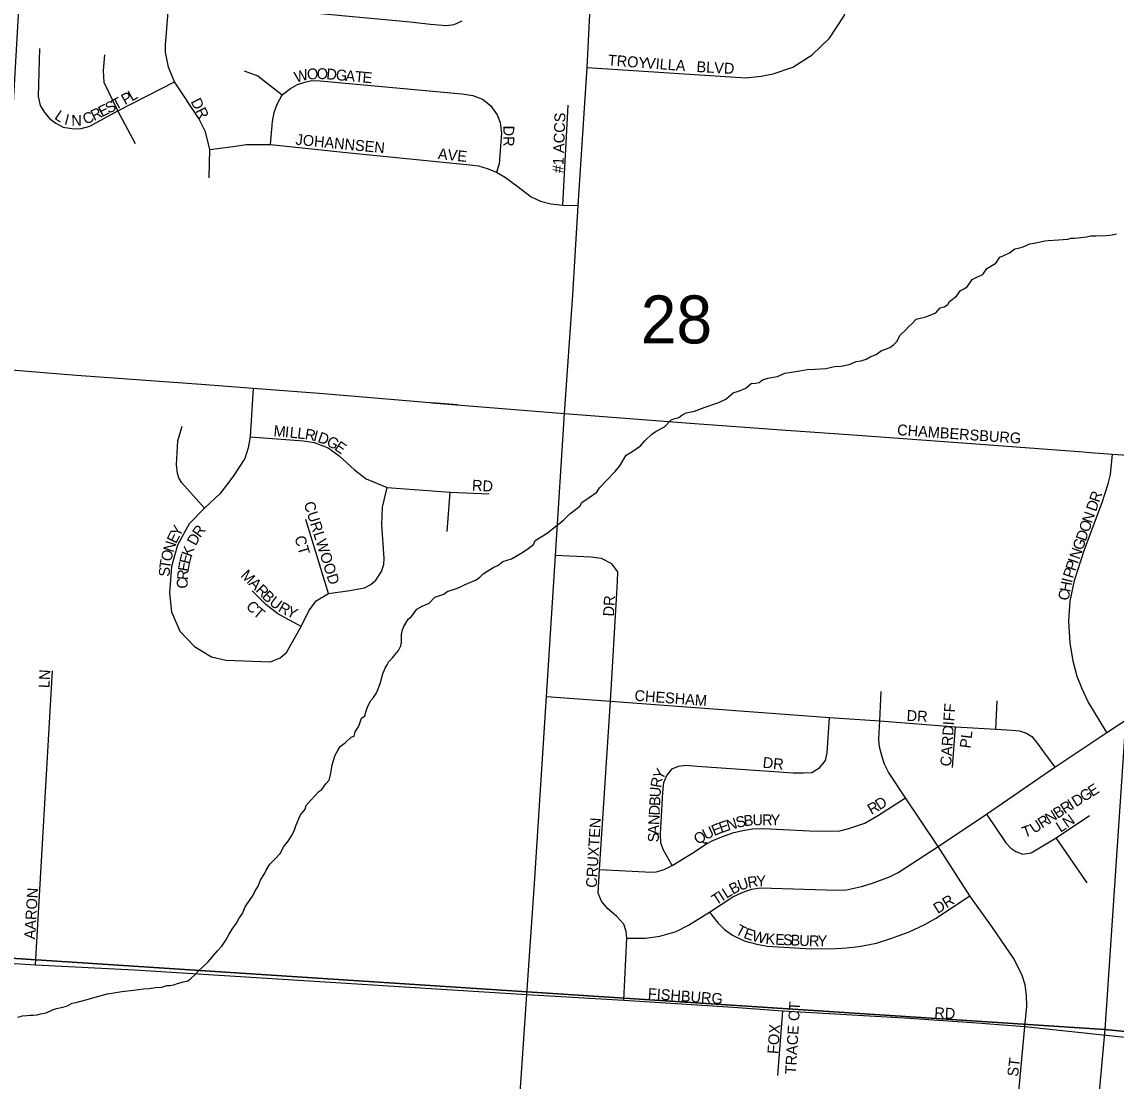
# Model space of a CAD drawing. Extents: x 8.5 to 81.5, y -1.2 to 22.4.
# Drawn here: x 54.89 to 55.845, y 16.084 to 17.008 of the extents above; entities that cross this region are included whole.
import ezdxf

# ---------------------------------------------------------------- set-up
doc = ezdxf.new("R2010")
doc.units = 0
for name, color, linetype in [('GM_X_City_Street', 7, 'Continuous'), ('GM_X_City_Street_Text', 7, 'Continuous'), ('GM_X_Minor_River', 7, 'Continuous'), ('GM_X_Section', 7, 'Continuous'), ('GM_X_Section_Text', 7, 'Continuous'), ('GM_X_State_Route', 7, 'Continuous')]:
    doc.layers.add(name, color=color, linetype=linetype)

msp = doc.modelspace()

# ---------------------------------------------------------------- linework, layer by layer
at = {"layer": 'GM_X_City_Street'}
for points in [[(55.38314, 16.96798), (55.52151, 16.95878), (55.53491, 16.96023), (55.54523, 16.96229), (55.56235, 16.96827), (55.57927, 16.979), (55.59432, 16.99344), (55.60712, 17.01283), (55.61248, 17.0281), (55.61557, 17.04543), (55.61805, 17.08029), (55.6213, 17.14119)], [(55.05332, 16.87175), (55.05395, 16.89642), (55.05002, 16.91182), (55.04421, 16.92345), (55.02315, 16.95534), (55.01766, 16.96822), (55.01514, 16.98126), (55.0153, 16.98724), (55.01825, 17.02763)], [(55.13483, 17.01655), (55.22868, 17.00757), (55.24624, 17.00552), (55.2601, 17.00464), (55.26712, 17.00542), (55.27404, 17.00864)], [(54.90532, 16.98435), (54.90399, 16.94248), (54.90582, 16.9348), (54.90966, 16.92863), (54.91433, 16.92313), (54.9195, 16.91946), (54.92601, 16.91596), (54.93518, 16.91429), (54.94152, 16.91462), (54.94919, 16.91679), (54.97372, 16.92997), (55.02315, 16.95534)], [(54.97372, 16.92997), (54.96154, 16.95483), (54.96104, 16.96528), (54.9622, 16.97885)], [(55.08391, 16.96484), (55.0958, 16.96055), (55.11698, 16.94416)], [(55.10683, 16.90061), (55.10849, 16.92064), (55.10995, 16.92874), (55.11259, 16.93577), (55.11698, 16.94416), (55.1242, 16.94952), (55.13044, 16.95313), (55.13668, 16.95518), (55.14273, 16.95645), (55.15024, 16.95635), (55.27366, 16.94503), (55.28322, 16.94357), (55.2918, 16.94015), (55.29883, 16.93459), (55.30459, 16.9266), (55.30712, 16.91987), (55.30839, 16.9107), (55.30614, 16.88396), (55.30399, 16.87668)], [(54.98906, 16.90128), (54.97372, 16.92997)], [(55.36188, 16.84782), (55.36647, 16.93497)], [(55.05395, 16.89642), (55.0718, 16.89878), (55.08597, 16.90061), (55.10683, 16.90061), (55.17021, 16.89394), (55.26613, 16.88443), (55.28072, 16.88309), (55.28832, 16.88209), (55.29566, 16.87993), (55.30399, 16.87668), (55.31167, 16.872), (55.3216, 16.86466), (55.33411, 16.85507), (55.34228, 16.85124), (55.35129, 16.84907), (55.36188, 16.84782), (55.37522, 16.8474)], [(54.28352, 16.67634), (54.28431, 16.6763), (54.29669, 16.67679), (54.3073, 16.67807), (54.31631, 16.68112), (54.35619, 16.6956), (54.40396, 16.71201), (54.45463, 16.72909), (54.47841, 16.73516), (54.49289, 16.73709), (54.50608, 16.73693), (54.55754, 16.73356), (54.64084, 16.72615), (54.73476, 16.71747), (54.76797, 16.71436), (54.84475, 16.70718), (54.93755, 16.69962), (55.04626, 16.69158), (55.0916, 16.68823), (55.15288, 16.6837), (55.26996, 16.67373), (55.24744, 16.67534), (55.36319, 16.66602), (55.47289, 16.65781)], [(55.0916, 16.68823), (55.08893, 16.64589), (55.08722, 16.63614), (55.08439, 16.62695), (55.07391, 16.61074), (55.06284, 16.59638), (55.04912, 16.58358), (55.03577, 16.56976), (55.02576, 16.55116), (55.02052, 16.53257), (55.01862, 16.50969), (55.02052, 16.49302), (55.02767, 16.47633), (55.04037, 16.46278), (55.05532, 16.45393), (55.06771, 16.45107), (55.10679, 16.44964), (55.11527, 16.45298), (55.12085, 16.45774), (55.13338, 16.48048), (55.14016, 16.49397), (55.14673, 16.50269), (55.15731, 16.50922), (55.17594, 16.51188), (55.18877, 16.51399), (55.19425, 16.51691), (55.19878, 16.52066), (55.20374, 16.52825), (55.20563, 16.53441), (55.20597, 16.53979), (55.20402, 16.56928), (55.2045, 16.58453), (55.20845, 16.60171)], [(55.04912, 16.58358), (55.02944, 16.60566), (55.02673, 16.61006), (55.02555, 16.61379), (55.0247, 16.62142), (55.02606, 16.64242), (55.02961, 16.65495)], [(55.47289, 16.65781), (55.50089, 16.65572), (55.55269, 16.65199)], [(55.55269, 16.65199), (55.61507, 16.64751), (55.71043, 16.6406), (55.81576, 16.63272), (55.82199, 16.63221)], [(55.08893, 16.64589), (55.13547, 16.64234), (55.14494, 16.64076), (55.15717, 16.63603), (55.16663, 16.62932), (55.18005, 16.61709), (55.19031, 16.6092), (55.20845, 16.60171), (55.26338, 16.59756), (55.29751, 16.59598)], [(55.8365, 16.38792), (55.81977, 16.41524), (55.81493, 16.42591), (55.8105, 16.43676), (55.80703, 16.45002), (55.8044, 16.46613), (55.80314, 16.48498), (55.8044, 16.50235), (55.80808, 16.52035), (55.81693, 16.54762), (55.8323, 16.58847), (55.83747, 16.60474), (55.83946, 16.613), (55.84142, 16.63061)], [(55.82199, 16.63221), (55.84142, 16.63061), (55.87187, 16.62862)], [(55.26103, 16.56313), (55.26338, 16.59756)], [(55.15731, 16.50922), (55.13751, 16.57379)], [(55.41491, 16.15459), (55.41769, 16.20867), (55.41716, 16.21426), (55.41503, 16.22066), (55.40876, 16.22759), (55.40117, 16.23425), (55.39544, 16.24078), (55.39265, 16.24771), (55.3938, 16.26849), (55.40326, 16.41513), (55.4089, 16.50936), (55.40957, 16.51989), (55.4097, 16.52789), (55.4045, 16.53495), (55.39557, 16.53961), (55.38625, 16.54094), (55.35534, 16.54214)], [(55.13338, 16.48048), (55.11322, 16.49144), (55.10256, 16.49944), (55.09071, 16.51159)], [(54.90179, 16.18541), (54.91669, 16.44162)], [(55.7181, 15.65475), (55.72303, 15.70441), (55.74835, 15.96111), (55.75991, 16.0777), (55.7649, 16.1316), (55.76656, 16.14914), (55.76636, 16.15856), (55.76508, 16.16793), (55.76249, 16.17607), (55.75564, 16.19035), (55.73679, 16.21793), (55.71696, 16.24557), (55.68918, 16.28861), (55.66082, 16.33084), (55.64597, 16.35338), (55.64254, 16.36017), (55.64035, 16.36682), (55.63873, 16.37322), (55.63776, 16.37748), (55.63763, 16.38233), (55.63841, 16.39811), (55.63963, 16.42373)], [(55.34744, 16.41921), (55.40326, 16.41513), (55.59431, 16.4009), (55.63841, 16.39811), (55.70439, 16.39276), (55.73962, 16.39068), (55.75385, 16.39001), (55.7603, 16.38923), (55.76641, 16.38734), (55.77097, 16.38434), (55.77509, 16.37945), (55.78109, 16.37111), (55.79106, 16.35779)], [(55.41769, 16.20867), (55.4339, 16.20864), (55.44656, 16.21025), (55.46055, 16.21439), (55.4714, 16.21991), (55.48977, 16.23131), (55.5102, 16.24452), (55.51825, 16.24851), (55.52645, 16.25127), (55.53412, 16.2525), (55.60106, 16.25028), (55.60919, 16.25071), (55.62237, 16.25373), (55.6319, 16.2564), (55.64684, 16.26217), (55.65435, 16.26592), (55.68918, 16.28861), (55.73141, 16.3166), (55.79106, 16.35779), (55.8365, 16.38792), (55.88063, 16.41705)], [(55.73962, 16.39068), (55.74062, 16.41558)], [(55.45712, 16.27194), (55.4492, 16.28587), (55.44743, 16.29163), (55.44703, 16.29932), (55.44915, 16.33593), (55.44992, 16.34429), (55.4526, 16.35053), (55.45714, 16.35619), (55.46281, 16.35847), (55.46905, 16.35928), (55.479, 16.35862), (55.56267, 16.35282), (55.57174, 16.35282), (55.57915, 16.35305), (55.58592, 16.35729), (55.59083, 16.36339), (55.59242, 16.37003), (55.59431, 16.4009)], [(55.70182, 16.35732), (55.70439, 16.39276)], [(55.3938, 16.26849), (55.43377, 16.26627), (55.44233, 16.26615), (55.45012, 16.26849), (55.45712, 16.27194), (55.47669, 16.28372), (55.48663, 16.2904), (55.49336, 16.29395), (55.50281, 16.29773), (55.51104, 16.30073), (55.52016, 16.30262), (55.52716, 16.30385), (55.53695, 16.30418), (55.57686, 16.30206), (55.59542, 16.30173), (55.60343, 16.30229), (55.61132, 16.30418), (55.62522, 16.30885), (55.63733, 16.31574), (55.66082, 16.33084)], [(55.73141, 16.3166), (55.74828, 16.29167), (55.7526, 16.28693), (55.75712, 16.2842), (55.76323, 16.28178), (55.77049, 16.28283), (55.79208, 16.29599), (55.8214, 16.3154)], [(55.81935, 16.25693), (55.79208, 16.29599)], [(55.48977, 16.23131), (55.49723, 16.2216), (55.50299, 16.21623), (55.50994, 16.21127), (55.51986, 16.20627), (55.5312, 16.20317), (55.5401, 16.20159), (55.57867, 16.19936), (55.60013, 16.19967), (55.60926, 16.20005), (55.62015, 16.20128), (55.63549, 16.20427), (55.64783, 16.20811), (55.66401, 16.21416), (55.67705, 16.22007), (55.68686, 16.22582), (55.71696, 16.24557)], [(54.33022, 16.23603), (54.34783, 16.23322), (54.38611, 16.22784), (54.42925, 16.22215), (54.45062, 16.21996), (54.50236, 16.21566), (54.54332, 16.21153), (54.59038, 16.20792), (54.80587, 16.19129), (54.90179, 16.18541), (54.98802, 16.18092), (55.22365, 16.16613), (55.33053, 16.15929)], [(55.33053, 16.15929), (55.41491, 16.15459), (55.51028, 16.1484), (55.55364, 16.1453), (55.6644, 16.13867), (55.72715, 16.13443)], [(55.54938, 16.08882), (55.55364, 16.1453)], [(55.72715, 16.13443), (55.73061, 16.13419), (55.7649, 16.1316), (55.84948, 16.12244), (55.87714, 16.1202), (55.95286, 16.11326), (55.99654, 16.11027), (56.06267, 16.10444), (56.13848, 16.09735), (56.20893, 16.09094), (56.25272, 16.08705)]]:
    msp.add_lwpolyline(points, dxfattribs=at)
at = {"layer": 'GM_X_Minor_River'}
for points in [[(55.34818, 16.56163), (55.35435, 16.56682), (55.36245, 16.57312), (55.36788, 16.57871), (55.37674, 16.58538), (55.37832, 16.58839), (55.38487, 16.59282), (55.39141, 16.59763), (55.39377, 16.60138), (55.39958, 16.60735), (55.40734, 16.61556), (55.41161, 16.62042), (55.41712, 16.62981), (55.42211, 16.63275), (55.42943, 16.63792), (55.43331, 16.64241), (55.4395, 16.64799), (55.44335, 16.65057), (55.45064, 16.6546), (55.45645, 16.66057), (55.45951, 16.66165), (55.46295, 16.66272), (55.46564, 16.66457), (55.46948, 16.66678), (55.47672, 16.66815), (55.48513, 16.6714), (55.49698, 16.67535), (55.50388, 16.67863), (55.51044, 16.68421), (55.51579, 16.686), (55.52153, 16.68817), (55.52616, 16.69225), (55.52996, 16.69256), (55.53301, 16.69326), (55.53609, 16.69548), (55.54068, 16.69691), (55.54905, 16.69826), (55.55556, 16.70117), (55.56128, 16.7022), (55.56851, 16.70319), (55.57499, 16.70459), (55.58182, 16.70483), (55.59132, 16.7054), (55.59894, 16.70715), (55.60464, 16.70742), (55.6115, 16.7088), (55.61762, 16.71134), (55.62219, 16.71201), (55.62639, 16.71345), (55.62985, 16.71566), (55.6352, 16.71745), (55.63983, 16.72116), (55.64327, 16.72223), (55.64709, 16.72368), (55.65017, 16.7259), (55.65327, 16.72887), (55.65604, 16.73452), (55.66107, 16.73898), (55.6634, 16.7416), (55.66649, 16.74458), (55.66999, 16.74831), (55.67838, 16.75042), (55.6822, 16.75186), (55.68718, 16.75404), (55.69106, 16.75815), (55.69449, 16.75922), (55.69757, 16.76106), (55.69914, 16.76369), (55.70531, 16.76851), (55.70882, 16.77338), (55.71151, 16.77485), (55.71458, 16.77668), (55.71889, 16.78306), (55.7231, 16.78488), (55.72809, 16.78744), (55.73161, 16.79269), (55.73506, 16.79452), (55.73967, 16.79709), (55.74319, 16.80234), (55.74663, 16.80379), (55.75162, 16.80635), (55.75624, 16.80968), (55.75929, 16.81038), (55.76349, 16.81144), (55.76923, 16.81399), (55.77304, 16.81467), (55.78219, 16.81677), (55.78523, 16.81709), (55.79435, 16.81767), (55.80233, 16.81827), (55.805, 16.81898), (55.80804, 16.81892), (55.81146, 16.81923), (55.81603, 16.8199), (55.81869, 16.82022), (55.82212, 16.82092), (55.82706, 16.8212), (55.83541, 16.82141), (55.84111, 16.82206), (55.84492, 16.82274)], [(55.02249, 16.16787), (55.02555, 16.16895), (55.03089, 16.17036), (55.03471, 16.17143), (55.03741, 16.17365), (55.04088, 16.17662), (55.04399, 16.17998), (55.04709, 16.18296), (55.0525, 16.1878), (55.05717, 16.1934), (55.06067, 16.19752), (55.06417, 16.20163), (55.06769, 16.20688), (55.07083, 16.21214), (55.07319, 16.21627), (55.0771, 16.22152), (55.07946, 16.22603), (55.0822, 16.23016), (55.0846, 16.23581), (55.09164, 16.24593), (55.09322, 16.24932), (55.09597, 16.25383), (55.09798, 16.25911), (55.1019, 16.26511), (55.10309, 16.26775), (55.10623, 16.27301), (55.11089, 16.27786), (55.11515, 16.28233), (55.11831, 16.28835), (55.1222, 16.29322), (55.12495, 16.29772), (55.12732, 16.30224), (55.12892, 16.30639), (55.13173, 16.31355), (55.13292, 16.31619), (55.1372, 16.32142), (55.13764, 16.32408), (55.14191, 16.32893), (55.14579, 16.33304), (55.14889, 16.3364), (55.15159, 16.33824), (55.1551, 16.34311), (55.15783, 16.34648), (55.15906, 16.35102), (55.15991, 16.35556), (55.16035, 16.35859), (55.16158, 16.36275), (55.1632, 16.36804), (55.16557, 16.37217), (55.16753, 16.37556), (55.17216, 16.37926), (55.17719, 16.38372), (55.17986, 16.38481), (55.1807, 16.3886), (55.18384, 16.39347), (55.18625, 16.40027), (55.18895, 16.40249), (55.19058, 16.40778), (55.19219, 16.41193), (55.19416, 16.41569), (55.19649, 16.41831), (55.19884, 16.42206), (55.20042, 16.42507), (55.20283, 16.43149), (55.20488, 16.43905), (55.20688, 16.44395), (55.20846, 16.44696), (55.21004, 16.44997), (55.21314, 16.45295), (55.21548, 16.45594), (55.21858, 16.4593), (55.22056, 16.46344), (55.221, 16.46647), (55.22115, 16.47331), (55.22199, 16.47747), (55.22319, 16.48049), (55.22476, 16.48312), (55.22674, 16.48688), (55.22982, 16.4891), (55.2345, 16.49547), (55.23911, 16.49804), (55.24523, 16.50058), (55.25027, 16.5058), (55.25792, 16.50869), (55.261, 16.51091), (55.26902, 16.51341), (55.27246, 16.51486), (55.27668, 16.51706), (55.28625, 16.52105), (55.28933, 16.52327), (55.29243, 16.52624), (55.29859, 16.5303), (55.30166, 16.53214), (55.3051, 16.53359), (55.30935, 16.53693), (55.31699, 16.53944), (55.32543, 16.54421), (55.33043, 16.54753), (55.33621, 16.55198), (55.3378, 16.55537), (55.34818, 16.56163)], [(54.88645, 16.13978), (54.89027, 16.14085), (54.89407, 16.14115), (54.89711, 16.14147), (54.89977, 16.14142), (54.90319, 16.14173), (54.90624, 16.14243), (54.91119, 16.14347), (54.91656, 16.14602), (54.91999, 16.1471), (54.92571, 16.1485), (54.92953, 16.14957), (54.93375, 16.15176), (54.9368, 16.15246), (54.94671, 16.15493), (54.95778, 16.15813), (54.96465, 16.15989), (54.97189, 16.16127), (54.97721, 16.16192), (54.98711, 16.16325), (54.99585, 16.16421), (55.00079, 16.1645), (55.00651, 16.16552), (55.01182, 16.1658), (55.01641, 16.16723), (55.01906, 16.16717), (55.02249, 16.16787)]]:
    msp.add_lwpolyline(points, dxfattribs=at)
at = {"layer": 'GM_X_Section'}
for points in [[(54.89877, 17.22287), (55.90174, 17.12832), (55.83452, 16.12902), (54.83971, 16.19386)], [(55.83452, 16.12902), (55.74333, 15.12296), (54.76697, 15.20261), (54.83971, 16.19386)]]:
    msp.add_lwpolyline(points, close=True, dxfattribs=at)
for points in [[(56.25272, 17.09637), (55.90174, 17.12832), (55.83452, 16.12902), (56.25272, 16.08816)], [(56.25272, 16.08816), (55.83452, 16.12902), (55.74333, 15.12296), (56.25272, 15.08069)]]:
    msp.add_lwpolyline(points, dxfattribs=at)
at = {"layer": 'GM_X_State_Route'}
msp.add_lwpolyline([(55.32231, 16.03925), (55.33053, 16.15929), (55.33703, 16.25621), (55.34744, 16.41921), (55.35534, 16.54214), (55.36319, 16.66602), (55.37059, 16.76959), (55.37522, 16.8474), (55.38314, 16.96798), (55.38784, 17.06714), (55.396, 17.19205), (55.4007, 17.23979), (55.41275, 17.37034), (55.41563, 17.40422), (55.42383, 17.48758), (55.43205, 17.57033), (55.43672, 17.63867), (55.44021, 17.67791), (55.44836, 17.76072), (55.45699, 17.85529), (55.45757, 17.86126)], dxfattribs=at)

# ---------------------------------------------------------------- texts
at = {"layer": 'GM_X_City_Street_Text'}
for s, height, rotation, p in [('TROY', 0.00947, 355.48827, (55.40075, 16.96978)), ('VILLA', 0.00947, 355.59969, (55.43408, 16.96728)), ('BLVD', 0.00947, 356.98872, (55.47821, 16.96394)), ('W', 0.00947, 14.40728, (55.1289, 16.95459)), ('O', 0.00947, 4.13388, (55.13895, 16.95721)), ('O', 0.00947, 359.1038, (55.14704, 16.95781)), ('D', 0.00947, 354.96587, (55.1552, 16.95769)), ('G', 0.00947, 354.79172, (55.16349, 16.95696)), ('A', 0.00947, 354.80048, (55.17179, 16.9562)), ('T', 0.00947, 354.8031, (55.18009, 16.95545)), ('E', 0.00947, 354.80677, (55.18673, 16.95484)), ('P', 0.00947, 28.71487, (54.97985, 16.93494)), ('L', 0.00947, 28.7314, (54.9857, 16.93815)), ('E', 0.00947, 26.61789, (54.95953, 16.92445)), ('S', 0.00947, 26.7853, (54.96551, 16.92745)), ('T', 0.00947, 27.99175, (54.97166, 16.93056)), ('DR', 0.00947, 296.35972, (55.0369, 16.93827)), ('L', 0.00947, 326.1584, (54.91762, 16.92352)), ('I', 0.00947, 345.19197, (54.92628, 16.91839)), ('N', 0.00947, 0.53371, (54.93305, 16.91698)), ('C', 0.00947, 23.27526, (54.94537, 16.91791)), ('R', 0.00947, 26.35879, (54.95277, 16.9211)), ('#1 ACCS', 0.00947, 87.88009, (55.36217, 16.87557)), ('DR', 0.00947, 270, (55.30989, 16.91717)), ('JOHANNSEN', 0.00947, 354.42825, (55.12829, 16.90061)), ('AVE', 0.00947, 354.09205, (55.25252, 16.8881)), ('M', 0.00947, 354.49059, (55.10911, 16.64645)), ('I', 0.00947, 354.48509, (55.11906, 16.64549)), ('L', 0.00947, 354.5022, (55.12321, 16.64508)), ('L', 0.00947, 353.868, (55.12982, 16.64445)), ('R', 0.00947, 349.67126, (55.13626, 16.64376)), ('I', 0.00947, 345.28536, (55.14346, 16.64246)), ('D', 0.00947, 340.59028, (55.14729, 16.64146)), ('CHAMBERSBURG', 0.0094697, 356.02096, (55.65324, 16.64729)), ('G', 0.00947, 331.30409, (55.15478, 16.63886)), ('E', 0.00947, 325.05947, (55.16186, 16.635)), ('RD', 0.00947, 356.82219, (55.28238, 16.59894)), ('R', 0.00947, 70.81998, (55.82967, 16.5879)), ('CURLWOOD', 0.00947, 287.52695, (55.13565, 16.58771)), ('D', 0.00947, 70.83784, (55.82693, 16.58003)), ('O', 0.00947, 70.82547, (55.82063, 16.56192)), ('N', 0.00947, 70.82547, (55.82337, 16.56979)), ('E', 0.00947, 63.80143, (55.02432, 16.55201)), ('Y', 0.00947, 61.32325, (55.02721, 16.5579)), ('R', 0.00947, 53.96548, (55.0454, 16.55722)), ('D', 0.00947, 70.82547, (55.8179, 16.55404)), ('N', 0.00947, 72.80244, (55.022, 16.54442)), ('D', 0.00947, 61.24474, (55.04156, 16.55018)), ('CT', 0.00947, 286.38258, (55.12753, 16.55808)), ('G', 0.00947, 70.82547, (55.81516, 16.54617)), ('O', 0.00947, 75.48669, (55.01994, 16.53646)), ('E', 0.00947, 75.73189, (55.03622, 16.53423)), ('K', 0.00947, 70.34176, (55.03779, 16.54046)), ('N', 0.00947, 70.82372, (55.81242, 16.5383)), ('T', 0.00947, 81.13958, (55.01896, 16.53012)), ('E', 0.00947, 80.75325, (55.03519, 16.52786)), ('P', 0.00947, 70.87373, (55.80887, 16.52807)), ('I', 0.00947, 70.80483, (55.81105, 16.53436)), ('S', 0.00947, 88.6068, (55.01883, 16.52378)), ('R', 0.00947, 85.50257, (55.03463, 16.52059)), ('M', 0.00947, 315.24469, (55.08022, 16.52426)), ('P', 0.00947, 72.14394, (55.80684, 16.52178)), ('C', 0.00947, 87.2552, (55.03428, 16.51317)), ('A', 0.00947, 315.23185, (55.08732, 16.51722)), ('R', 0.00947, 315.24023, (55.09324, 16.51135)), ('H', 0.00947, 79.4918, (55.80438, 16.50985)), ('I', 0.00947, 75.86832, (55.80587, 16.51789)), ('B', 0.00947, 316.06301, (55.09867, 16.50597)), ('U', 0.00947, 322.7806, (55.10499, 16.49997)), ('DR', 0.00947, 86.98841, (55.40633, 16.48893)), ('C', 0.00947, 79.54743, (55.80302, 16.50248)), ('C', 0.00947, 312.3031, (55.08479, 16.49751)), ('T', 0.00947, 320.22074, (55.09087, 16.49098)), ('R', 0.00947, 330.45948, (55.11278, 16.49417)), ('Y', 0.00947, 334.25083, (55.11991, 16.49016)), ('LN', 0.00947, 86.8215, (54.91384, 16.42644)), ('CHESHAM', 0.00947, 355.79356, (55.42408, 16.41561)), ('CARDIFF', 0.00947, 86.12372, (55.7005, 16.35812)), ('DR', 0.00947, 356.97695, (55.66154, 16.39811)), ('PL', 0.00947, 82.87834, (55.71734, 16.37373)), ('DR', 0.00947, 353.98321, (55.5358, 16.35728)), ('Y', 0.00947, 61.24474, (55.44847, 16.34581)), ('R', 0.00947, 80.11442, (55.44745, 16.3392)), ('E', 0.00947, 32.27548, (55.82361, 16.33159)), ('U', 0.00947, 86.34731, (55.44696, 16.33115)), ('D', 0.00947, 32.27175, (55.80952, 16.32269)), ('G', 0.00947, 32.27488, (55.81656, 16.32714)), ('D', 0.00947, 87.3111, (55.44622, 16.31537)), ('B', 0.00947, 87.33192, (55.44661, 16.3237)), ('R', 0.00947, 29.31409, (55.63097, 16.31589)), ('D', 0.00947, 33.32721, (55.63812, 16.31993)), ('B', 0.00947, 32.273, (55.79332, 16.31246)), ('R', 0.00947, 32.273, (55.79965, 16.31646)), ('I', 0.00947, 32.28342, (55.80599, 16.32047)), ('N', 0.00947, 87.33293, (55.44583, 16.30705)), ('S', 0.00947, 13.96335, (55.51395, 16.30454)), ('B', 0.00947, 6.27851, (55.52009, 16.30609)), ('U', 0.00947, 0.91805, (55.52731, 16.3069)), ('R', 0.00947, 0.04858, (55.53561, 16.30703)), ('Y', 0.00947, 0.00001, (55.54311, 16.30704)), ('R', 0.00947, 32.27564, (55.77993, 16.304)), ('N', 0.00947, 32.27488, (55.78627, 16.30801)), ('N', 0.00947, 35.65036, (55.80199, 16.30429)), ('CRUXTEN', 0.00947, 86.53026, (55.39133, 16.25228)), ('A', 0.00947, 88.05444, (55.44555, 16.29875)), ('U', 0.00947, 25.67568, (55.48647, 16.29403)), ('E', 0.00947, 22.16166, (55.49384, 16.29757)), ('E', 0.00947, 19.38547, (55.4999, 16.30005)), ('N', 0.00947, 16.39571, (55.50606, 16.30222)), ('T', 0.00947, 18.91874, (55.76436, 16.29607)), ('U', 0.00947, 33.7146, (55.77305, 16.29941)), ('L', 0.00947, 32.63673, (55.79593, 16.30039)), ('S', 0.00947, 89.53552, (55.4455, 16.29215)), ('Q', 0.00947, 31.58602, (55.4796, 16.28978)), ('B', 0.00947, 28.65117, (55.51007, 16.24633)), ('U', 0.00947, 18.87738, (55.51626, 16.24975)), ('R', 0.00947, 9.80964, (55.52376, 16.25235)), ('Y', 0.00947, 2.31769, (55.53082, 16.25359)), ('AARON', 0.00947, 86.49837, (54.90133, 16.20728)), ('T', 0.00947, 32.73522, (55.49547, 16.237)), ('I', 0.00947, 32.69582, (55.50108, 16.2406)), ('L', 0.00947, 32.3036, (55.50457, 16.24284)), ('DR', 0.00947, 31.99679, (55.68883, 16.22952)), ('T', 0.00947, 331.73626, (55.5116, 16.21272)), ('E', 0.00947, 340.31588, (55.51888, 16.20893)), ('W', 0.00947, 346.33709, (55.5262, 16.20638)), ('K', 0.00947, 355.20641, (55.53831, 16.20356)), ('E', 0.00947, 357.40233, (55.547, 16.20284)), ('S', 0.00947, 357.59328, (55.5537, 16.20253)), ('B', 0.00947, 357.59484, (55.56036, 16.20225)), ('U', 0.00947, 357.62839, (55.56786, 16.20194)), ('R', 0.00947, 359.04406, (55.57644, 16.20159)), ('Y', 0.00947, 359.97035, (55.58411, 16.20146)), ('FISHBURG', 0.00947, 355.85428, (55.43574, 16.15562)), ('TRACE CT', 0.00947, 86.53026, (55.56509, 16.08963)), ('RD', 0.00947, 356.98842, (55.68571, 16.13895)), ('FOX', 0.00947, 85.9166, (55.54967, 16.1073)), ('ST', 0.00947, 82.88002, (55.75884, 16.08739))]:
    msp.add_text(s, height=height, rotation=rotation, dxfattribs=at).set_placement(p)
at = {"layer": 'GM_X_Section_Text'}
msp.add_text('28', height=0.041856, rotation=0.00001, dxfattribs=at).set_placement((55.42978, 16.72723))

doc.saveas('drawing.dxf')
